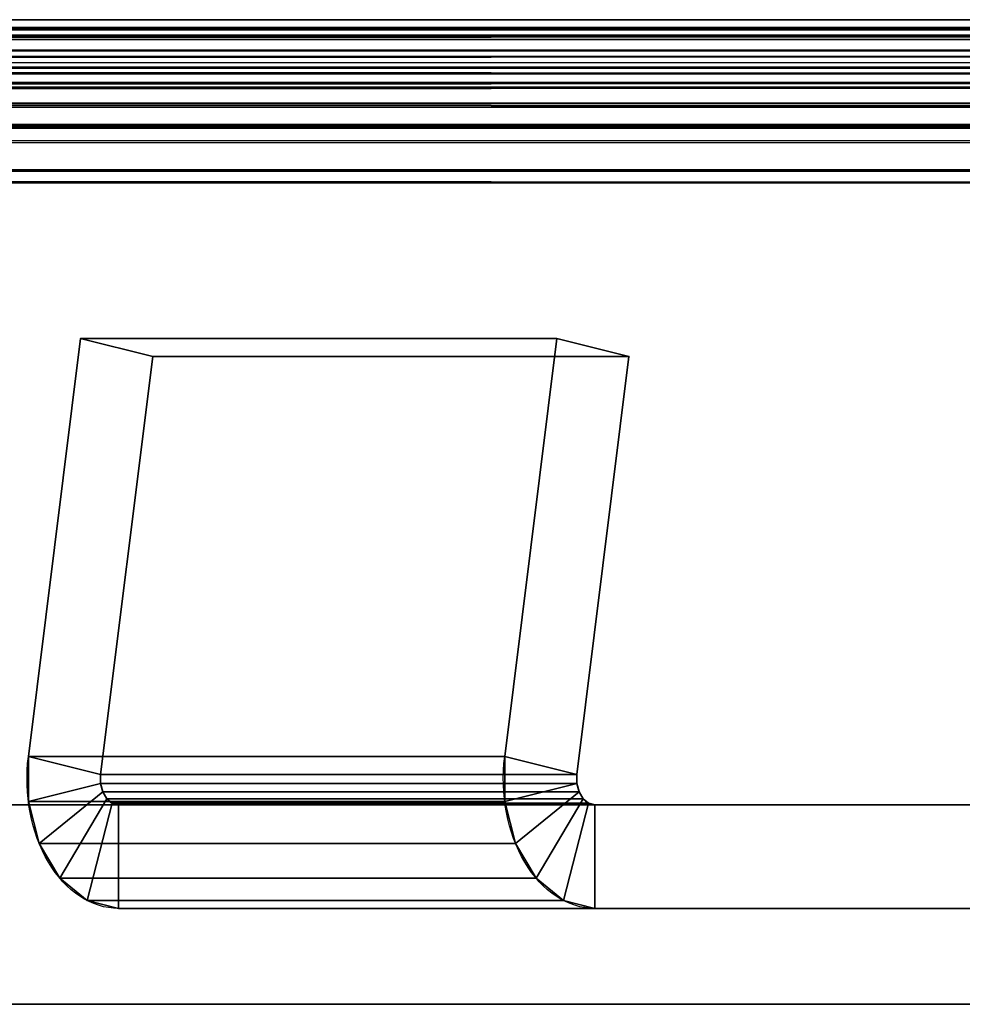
# Model space of a CAD drawing. Header units: millimetres. Extents: x -603 to 3703, y -120 to 193.
# Tile 597 of 656: x 1996 to 2014, y 174 to 193. Entities that reach past the tile are written whole.
import ezdxf

# ---------------------------------------------------------------- set-up
doc = ezdxf.new("R2010")
doc.units = ezdxf.units.MM
doc.layers.add('152', color=7, linetype='Continuous', true_color=0xffffff)

# ---------------------------------------------------------------- blocks, each defined once
blk = doc.blocks.new('UG_SURFACE_092')
at = {"layer": '152', "color": 252, "linetype": 'Continuous', "lineweight": 35}
for points in [[(1995.895, 179.234, 2051.728), (1996.901, 187.3, 2050.723), (1998.294, 186.953, 2049.33), (1997.288, 178.887, 2050.335)], [(2006.093, 187.3, 2059.915), (1996.901, 187.3, 2050.723), (1995.895, 179.234, 2051.728), (2005.088, 179.234, 2060.92)], [(2007.486, 186.953, 2058.522), (1998.294, 186.953, 2049.33), (1996.901, 187.3, 2050.723), (2006.093, 187.3, 2059.915)], [(2006.48, 178.887, 2059.528), (2007.486, 186.953, 2058.522), (2006.093, 187.3, 2059.915), (2005.088, 179.234, 2060.92)], [(2006.48, 178.887, 2059.528), (1997.288, 178.887, 2050.335), (1998.294, 186.953, 2049.33), (2007.486, 186.953, 2058.522)], [(1997.288, 178.887, 2050.335), (1997.288, 178.713, 2050.335), (1995.895, 178.366, 2051.728), (1995.895, 179.234, 2051.728)], [(2005.088, 179.234, 2060.92), (1995.895, 179.234, 2051.728), (1995.895, 178.366, 2051.728), (2005.088, 178.366, 2060.92)], [(2005.088, 179.234, 2060.92), (2005.088, 178.366, 2060.92), (2006.48, 178.713, 2059.528), (2006.48, 178.887, 2059.528)], [(2006.48, 178.713, 2059.528), (1997.288, 178.713, 2050.335), (1997.288, 178.887, 2050.335), (2006.48, 178.887, 2059.528)], [(1997.288, 178.713, 2050.335), (1997.33, 178.55, 2050.293), (1996.105, 177.55, 2051.518), (1995.895, 178.366, 2051.728)], [(2006.522, 178.55, 2059.486), (1997.33, 178.55, 2050.293), (1997.288, 178.713, 2050.335), (2006.48, 178.713, 2059.528)], [(2005.088, 178.366, 2060.92), (2005.297, 177.55, 2060.711), (2006.522, 178.55, 2059.486), (2006.48, 178.713, 2059.528)], [(1996.5, 176.885, 2051.124), (1996.105, 177.55, 2051.518), (1997.33, 178.55, 2050.293), (1997.409, 178.417, 2050.215)], [(1997.031, 176.451, 2050.592), (1996.5, 176.885, 2051.124), (1997.409, 178.417, 2050.215), (1997.515, 178.33, 2050.108)], [(2006.601, 178.417, 2059.407), (1997.409, 178.417, 2050.215), (1997.33, 178.55, 2050.293), (2006.522, 178.55, 2059.486)], [(2006.707, 178.33, 2059.301), (1997.515, 178.33, 2050.108), (1997.409, 178.417, 2050.215), (2006.601, 178.417, 2059.407)], [(2006.601, 178.417, 2059.407), (2006.522, 178.55, 2059.486), (2005.297, 177.55, 2060.711), (2005.692, 176.885, 2060.316)], [(2005.692, 176.885, 2060.316), (2006.224, 176.451, 2059.784), (2006.707, 178.33, 2059.301), (2006.601, 178.417, 2059.407)], [(2005.088, 178.366, 2060.92), (1995.895, 178.366, 2051.728), (1996.105, 177.55, 2051.518), (2005.297, 177.55, 2060.711)], [(1997.636, 176.3, 2049.987), (1997.031, 176.451, 2050.592), (1997.515, 178.33, 2050.108), (1997.636, 178.3, 2049.987)], [(2006.829, 178.3, 2059.18), (1997.636, 178.3, 2049.987), (1997.515, 178.33, 2050.108), (2006.707, 178.33, 2059.301)], [(2021.628, 178.3, 2037.309), (2019.507, 178.3, 2035.188), (1997.636, 178.3, 2049.987), (2006.829, 178.3, 2059.18)], [(2019.507, 178.3, 2035.188), (2021.171, 178.3, 2033.524), (2017.635, 178.3, 2029.988), (1997.636, 178.3, 2049.987)], [(1997.636, 178.3, 2049.987), (2017.635, 178.3, 2029.988), (2017.635, 176.3, 2029.988), (1997.636, 176.3, 2049.987)], [(2006.829, 178.3, 2059.18), (2006.707, 178.33, 2059.301), (2006.224, 176.451, 2059.784), (2006.829, 176.3, 2059.18)], [(2006.829, 178.3, 2059.18), (2026.828, 178.3, 2039.181), (2023.292, 178.3, 2035.645), (2021.628, 178.3, 2037.309)], [(2006.829, 176.3, 2059.18), (2026.828, 176.3, 2039.181), (2026.828, 178.3, 2039.181), (2006.829, 178.3, 2059.18)], [(2005.297, 177.55, 2060.711), (1996.105, 177.55, 2051.518), (1996.5, 176.885, 2051.124), (2005.692, 176.885, 2060.316)], [(2005.692, 176.885, 2060.316), (1996.5, 176.885, 2051.124), (1997.031, 176.451, 2050.592), (2006.224, 176.451, 2059.784)], [(2006.224, 176.451, 2059.784), (1997.031, 176.451, 2050.592), (1997.636, 176.3, 2049.987), (2006.829, 176.3, 2059.18)], [(2006.829, 176.3, 2059.18), (1997.636, 176.3, 2049.987), (2019.507, 176.3, 2035.188), (2021.628, 176.3, 2037.309)], [(1997.636, 176.3, 2049.987), (2017.635, 176.3, 2029.988), (2021.171, 176.3, 2033.524), (2019.507, 176.3, 2035.188)], [(2021.628, 176.3, 2037.309), (2023.292, 176.3, 2035.645), (2026.828, 176.3, 2039.181), (2006.829, 176.3, 2059.18)]]:
    blk.add_3dface(points, dxfattribs=at)
blk = doc.blocks.new('UG_SURFACE_150')
at = {"layer": '152', "color": 7, "linetype": 'Continuous', "lineweight": 35}
for points in [[(956.45, 193.234, 2077.05), (2043.557, 193.293, 2077.058), (2042.65, 193.45, 2076.15)], [(2042.65, 193.45, 2076.15), (957.35, 193.45, 2076.15), (956.45, 193.234, 2077.05)], [(2042.65, 193.45, 2076.15), (1988.65, 193.45, 2022.15), (1011.35, 193.45, 2022.15), (957.35, 193.45, 2076.15)], [(2042.65, 193.3, 2076.15), (1988.65, 193.3, 2022.15), (1988.65, 193.45, 2022.15), (2042.65, 193.45, 2076.15)], [(955.621, 192.879, 2077.879), (2044.379, 192.864, 2077.879), (2043.708, 193.267, 2077.208)], [(955.922, 193.108, 2077.578), (955.621, 192.879, 2077.879), (2043.708, 193.267, 2077.208)], [(955.922, 193.108, 2077.578), (2043.708, 193.267, 2077.208), (2043.557, 193.293, 2077.058)], [(2043.557, 193.293, 2077.058), (956.45, 193.234, 2077.05), (955.922, 193.108, 2077.578)], [(956.252, 193.037, 2077.248), (957.35, 193.3, 2076.15), (2042.65, 193.3, 2076.15)], [(2042.65, 193.3, 2076.15), (2043.657, 193.126, 2077.157), (956.252, 193.037, 2077.248)], [(2042.65, 193.3, 2076.15), (957.35, 193.3, 2076.15), (1011.35, 193.3, 2022.15), (1988.65, 193.3, 2022.15)], [(2043.657, 193.126, 2077.157), (2043.749, 193.071, 2077.249), (956.252, 193.037, 2077.248)], [(956.252, 193.037, 2077.248), (2043.749, 193.071, 2077.249), (2044.671, 192.518, 2078.171)], [(2044.379, 192.864, 2077.879), (955.621, 192.879, 2077.879), (955.029, 192.43, 2078.471)], [(955.029, 192.43, 2078.471), (2044.772, 192.628, 2078.272), (2044.379, 192.864, 2077.879)], [(2044.762, 192.403, 2078.262), (955.235, 192.401, 2078.265), (955.99, 192.974, 2077.51)], [(2044.671, 192.518, 2078.171), (955.99, 192.974, 2077.51), (956.252, 193.037, 2077.248)], [(2044.671, 192.518, 2078.171), (2044.762, 192.403, 2078.262), (955.99, 192.974, 2077.51)], [(955.029, 192.43, 2078.471), (2045.086, 192.234, 2078.586), (2044.772, 192.628, 2078.272)], [(954.646, 191.599, 2078.854), (955.14, 192.329, 2078.36), (2045.264, 191.773, 2078.763)], [(955.029, 192.43, 2078.471), (954.908, 192.25, 2078.593), (2045.086, 192.234, 2078.586)], [(2045.264, 191.773, 2078.763), (955.14, 192.329, 2078.36), (955.235, 192.401, 2078.265)], [(955.235, 192.401, 2078.265), (2044.762, 192.403, 2078.262), (2045.264, 191.773, 2078.763)], [(2045.086, 192.234, 2078.586), (954.908, 192.25, 2078.593), (954.511, 191.664, 2078.989)], [(954.511, 191.664, 2078.989), (2045.394, 191.847, 2078.894), (2045.086, 192.234, 2078.586)], [(954.433, 191.429, 2079.067), (2045.567, 191.426, 2079.067), (2045.394, 191.847, 2078.894)], [(954.511, 191.664, 2078.989), (954.433, 191.429, 2079.067), (2045.394, 191.847, 2078.894)], [(2045.264, 191.773, 2078.763), (954.577, 191.392, 2078.923), (954.646, 191.599, 2078.854)], [(2045.264, 191.773, 2078.763), (2045.421, 191.388, 2078.922), (954.577, 191.392, 2078.923)], [(2045.567, 191.426, 2079.067), (954.433, 191.429, 2079.067), (954.258, 190.9, 2079.242)], [(954.258, 190.9, 2079.242), (2045.69, 191.124, 2079.19), (2045.567, 191.426, 2079.067)], [(954.405, 190.871, 2079.095), (954.577, 191.392, 2078.923), (2045.421, 191.388, 2078.922)], [(2045.421, 191.388, 2078.922), (2045.546, 191.085, 2079.046), (954.405, 190.871, 2079.095)], [(954.258, 190.9, 2079.242), (2045.767, 190.545, 2079.268), (2045.69, 191.124, 2079.19)], [(2045.546, 191.085, 2079.046), (2045.65, 190.3, 2079.15), (954.405, 190.871, 2079.095)], [(954.258, 190.9, 2079.242), (954.224, 190.548, 2079.276), (2045.767, 190.545, 2079.268)], [(2045.65, 190.3, 2079.15), (954.35, 190.3, 2079.15), (954.405, 190.871, 2079.095)], [(2045.767, 190.545, 2079.268), (954.224, 190.548, 2079.276), (954.2, 190.3, 2079.3)], [(954.2, 190.3, 2079.3), (2045.8, 190.3, 2079.3), (2045.767, 190.545, 2079.268)], [(954.2, 190.3, 2079.3), (954.2, 174.45, 2079.3), (2045.8, 174.45, 2079.3), (2045.8, 190.3, 2079.3)], [(2045.65, 190.3, 2079.15), (2045.65, 174.45, 2079.15), (954.35, 174.45, 2079.15), (954.35, 190.3, 2079.15)], [(2045.65, 174.45, 2079.15), (2045.8, 174.45, 2079.3), (954.2, 174.45, 2079.3), (954.35, 174.45, 2079.15)]]:
    blk.add_3dface(points, dxfattribs=at)
blk = doc.blocks.new('UG_SURFACE_152')
at = {"layer": '152', "color": 14, "linetype": 'Continuous', "lineweight": 35}
for points in [[(956.493, 193.095, 2077.007), (2043.514, 193.151, 2077.014), (2042.65, 193.3, 2076.15)], [(2042.65, 193.3, 2076.15), (957.35, 193.3, 2076.15), (956.493, 193.095, 2077.007)], [(2042.65, 193.3, 2076.15), (2040.65, 193.3, 2074.15), (959.35, 193.3, 2074.15), (957.35, 193.3, 2076.15)], [(2040.65, 174.45, 2074.15), (959.35, 174.45, 2074.15), (959.35, 193.3, 2074.15), (2040.65, 193.3, 2074.15)], [(955.703, 192.756, 2077.797), (2044.296, 192.742, 2077.796), (2043.657, 193.126, 2077.157)], [(955.99, 192.974, 2077.51), (955.703, 192.756, 2077.797), (2043.657, 193.126, 2077.157)], [(955.99, 192.974, 2077.51), (2043.657, 193.126, 2077.157), (2043.514, 193.151, 2077.014)], [(2043.514, 193.151, 2077.014), (956.493, 193.095, 2077.007), (955.99, 192.974, 2077.51)], [(2044.296, 192.742, 2077.796), (955.703, 192.756, 2077.797), (955.14, 192.329, 2078.36)], [(955.14, 192.329, 2078.36), (2044.671, 192.518, 2078.171), (2044.296, 192.742, 2077.796)], [(955.14, 192.329, 2078.36), (2044.97, 192.142, 2078.47), (2044.671, 192.518, 2078.171)], [(955.14, 192.329, 2078.36), (955.024, 192.157, 2078.476), (2044.97, 192.142, 2078.47)], [(2044.97, 192.142, 2078.47), (955.024, 192.157, 2078.476), (954.646, 191.599, 2078.854)], [(954.646, 191.599, 2078.854), (2045.264, 191.773, 2078.763), (2044.97, 192.142, 2078.47)], [(954.572, 191.376, 2078.928), (2045.428, 191.372, 2078.928), (2045.264, 191.773, 2078.763)], [(954.646, 191.599, 2078.854), (954.572, 191.376, 2078.928), (2045.264, 191.773, 2078.763)], [(2045.428, 191.372, 2078.928), (954.572, 191.376, 2078.928), (954.405, 190.871, 2079.095)], [(954.405, 190.871, 2079.095), (2045.546, 191.085, 2079.046), (2045.428, 191.372, 2078.928)], [(954.405, 190.871, 2079.095), (2045.619, 190.533, 2079.119), (2045.546, 191.085, 2079.046)], [(954.405, 190.871, 2079.095), (954.373, 190.537, 2079.127), (2045.619, 190.533, 2079.119)], [(2045.619, 190.533, 2079.119), (954.373, 190.537, 2079.127), (954.35, 190.3, 2079.15)], [(954.35, 190.3, 2079.15), (2045.65, 190.3, 2079.15), (2045.619, 190.533, 2079.119)], [(954.35, 190.3, 2079.15), (954.35, 174.45, 2079.15), (2045.65, 174.45, 2079.15), (2045.65, 190.3, 2079.15)], [(2040.65, 174.45, 2074.15), (2045.65, 174.45, 2079.15), (954.35, 174.45, 2079.15), (959.35, 174.45, 2074.15)]]:
    blk.add_3dface(points, dxfattribs=at)
blk = doc.blocks.new('UG_SURFACE_153')
at = {"layer": '152', "color": 41, "linetype": 'Continuous', "lineweight": 35}
for points in [[(959.35, 193.3, 2074.15), (959.35, 178.3, 2074.15), (2040.65, 178.3, 2074.15), (2040.65, 193.3, 2074.15)], [(2040.65, 193.3, 2074.15), (1990.65, 193.3, 2024.15), (1009.35, 193.3, 2024.15), (959.35, 193.3, 2074.15)], [(1990.65, 193.3, 2024.15), (2040.65, 193.3, 2074.15), (2040.65, 178.3, 2074.15), (1990.65, 178.3, 2024.15)], [(1990.65, 178.3, 2024.15), (2040.65, 178.3, 2074.15), (959.35, 178.3, 2074.15), (1009.35, 178.3, 2024.15)]]:
    blk.add_3dface(points, dxfattribs=at)
blk = doc.blocks.new('UG_SURFACE_155')
at = {"layer": '152', "color": 7, "linetype": 'Continuous', "lineweight": 35}
for points in [[(2042.65, 193.45, 2076.15), (2042.65, 193.45, -4), (1988.65, 193.45, -4), (1988.65, 193.45, 2022.15)], [(1988.65, 193.45, -4), (2042.65, 193.45, -4), (2042.65, 193.3, -4), (1988.65, 193.3, -4)], [(2042.65, 193.45, 2076.15), (1988.65, 193.45, 2022.15), (1988.65, 193.3, 2022.15), (2042.65, 193.3, 2076.15)], [(2042.65, 193.3, 2076.15), (1988.65, 193.3, 2022.15), (1988.65, 193.3, -4), (2042.65, 193.3, -4)]]:
    blk.add_3dface(points, dxfattribs=at)
blk = doc.blocks.new('UG_SURFACE_156')
at = {"layer": '152', "color": 41, "linetype": 'Continuous', "lineweight": 35}
for points in [[(2040.65, 193.3, 2074.15), (2040.65, 193.3, -4), (1990.65, 193.3, -4), (1990.65, 193.3, 2024.15)], [(2040.65, 178.3, -4), (1990.65, 178.3, -4), (1990.65, 193.3, -4), (2040.65, 193.3, -4)], [(1990.65, 178.3, 2024.15), (2040.65, 178.3, 2074.15), (2040.65, 193.3, 2074.15), (1990.65, 193.3, 2024.15)], [(1990.65, 178.3, 2024.15), (1990.65, 178.3, -4), (2040.65, 178.3, -4), (2040.65, 178.3, 2074.15)]]:
    blk.add_3dface(points, dxfattribs=at)

msp = doc.modelspace()

# ---------------------------------------------------------------- linework, layer by layer
at = {"layer": '152', "color": 252, "linetype": 'Continuous', "lineweight": -3, "true_color": 0x939598}
for p, q in [((957.35, 193.45, 2076.15), (2042.65, 193.45, 2076.15)), ((2042.65, 193.45, 2076.15), (1988.65, 193.45, 2022.15)), ((2042.65, 193.45, -4), (1988.65, 193.45, -4)), ((1988.65, 193.45, 2022.15), (2042.65, 193.45, 2076.15)), ((957.35, 193.3, 2076.15), (2042.65, 193.3, 2076.15)), ((959.35, 193.3, 2074.15), (2040.65, 193.3, 2074.15)), ((959.35, 193.3, 2074.15), (2040.65, 193.3, 2074.15)), ((2042.65, 193.3, 2076.15), (1988.65, 193.3, 2022.15)), ((2042.65, 193.3, -4), (1988.65, 193.3, -4)), ((1988.65, 193.3, 2022.15), (2042.65, 193.3, 2076.15)), ((2040.65, 193.3, 2074.15), (1990.65, 193.3, 2024.15)), ((1990.65, 193.3, 2024.15), (2040.65, 193.3, 2074.15)), ((1990.65, 193.3, -4), (2040.65, 193.3, -4)), ((954.2, 190.3, 2079.3), (2045.8, 190.3, 2079.3)), ((954.35, 190.3, 2079.15), (2045.65, 190.3, 2079.15)), ((954.35, 190.3, 2079.15), (2045.65, 190.3, 2079.15)), ((1995.895, 179.234, 2051.728), (1996.901, 187.3, 2050.723)), ((1996.901, 187.3, 2050.723), (1998.294, 186.953, 2049.33)), ((1996.901, 187.3, 2050.723), (2006.093, 187.3, 2059.915)), ((2005.088, 179.234, 2060.921), (2006.093, 187.3, 2059.915)), ((2006.093, 187.3, 2059.915), (2007.486, 186.953, 2058.522)), ((1998.294, 186.953, 2049.33), (1997.288, 178.887, 2050.335)), ((1998.294, 186.953, 2049.33), (2007.486, 186.953, 2058.522)), ((2007.486, 186.953, 2058.522), (2006.48, 178.887, 2059.528)), ((1995.895, 179.234, 2051.728), (2005.088, 179.234, 2060.921)), ((1997.288, 178.887, 2050.335), (2006.48, 178.887, 2059.528)), ((959.35, 178.3, 2074.15), (2040.65, 178.3, 2074.15)), ((2040.65, 178.3, 2074.15), (1990.65, 178.3, 2024.15)), ((2040.65, 178.3, -4), (1990.65, 178.3, -4)), ((1990.65, 178.3, 2024.15), (2040.65, 178.3, 2074.15)), ((1997.636, 178.3, 2049.987), (2006.828, 178.3, 2059.18)), ((1997.636, 178.3, 2049.987), (2017.635, 178.3, 2029.988)), ((2006.828, 178.3, 2059.18), (2026.828, 178.3, 2039.18)), ((2017.635, 176.3, 2029.988), (1997.636, 176.3, 2049.987)), ((1997.636, 176.3, 2049.987), (2006.828, 176.3, 2059.18)), ((2026.828, 176.3, 2039.18), (2006.828, 176.3, 2059.18)), ((954.2, 174.45, 2079.3), (2045.8, 174.45, 2079.3)), ((954.35, 174.45, 2079.15), (2045.65, 174.45, 2079.15)), ((954.35, 174.45, 2079.15), (2045.65, 174.45, 2079.15)), ((959.35, 174.45, 2074.15), (2040.65, 174.45, 2074.15))]:
    msp.add_line(p, q, dxfattribs=at)
at = {"layer": '152', "color": 252, "linetype": 'Continuous', "lineweight": -3, "true_color": 0x939598, "extrusion": (-0.707107, -6.12323e-17, -0.707107)}
for centre, start in [((-178.8, 37.018, -2862.102), 360), ((-178.8, 37.018, -2875.102), 0)]:
    msp.add_arc(centre, 2.5, start, 100, dxfattribs=at)
at = {"layer": '152', "color": 252, "linetype": 'Continuous', "lineweight": -3, "true_color": 0x939598, "extrusion": (0.707107, 6.12323e-17, 0.707107)}
for centre in [(178.8, 37.018, 2862.102), (178.8, 37.018, 2875.102)]:
    msp.add_arc(centre, 0.5, 80, 180, dxfattribs=at)
at = {"layer": '152', "color": 252, "linetype": 'Continuous', "lineweight": -3, "true_color": 0x939598}
msp.add_open_spline([(957.35, 193.3, 2076.15), (1319.117, 193.3, 2076.15), (1680.883, 193.3, 2076.15), (2042.65, 193.3, 2076.15)], degree=3, dxfattribs=at)

# ---------------------------------------------------------------- block references
for name in ['UG_SURFACE_150', 'UG_SURFACE_155', 'UG_SURFACE_152', 'UG_SURFACE_153', 'UG_SURFACE_156', 'UG_SURFACE_092']:
    msp.add_blockref(name, (0, 0), dxfattribs=at)

doc.saveas('drawing.dxf')
